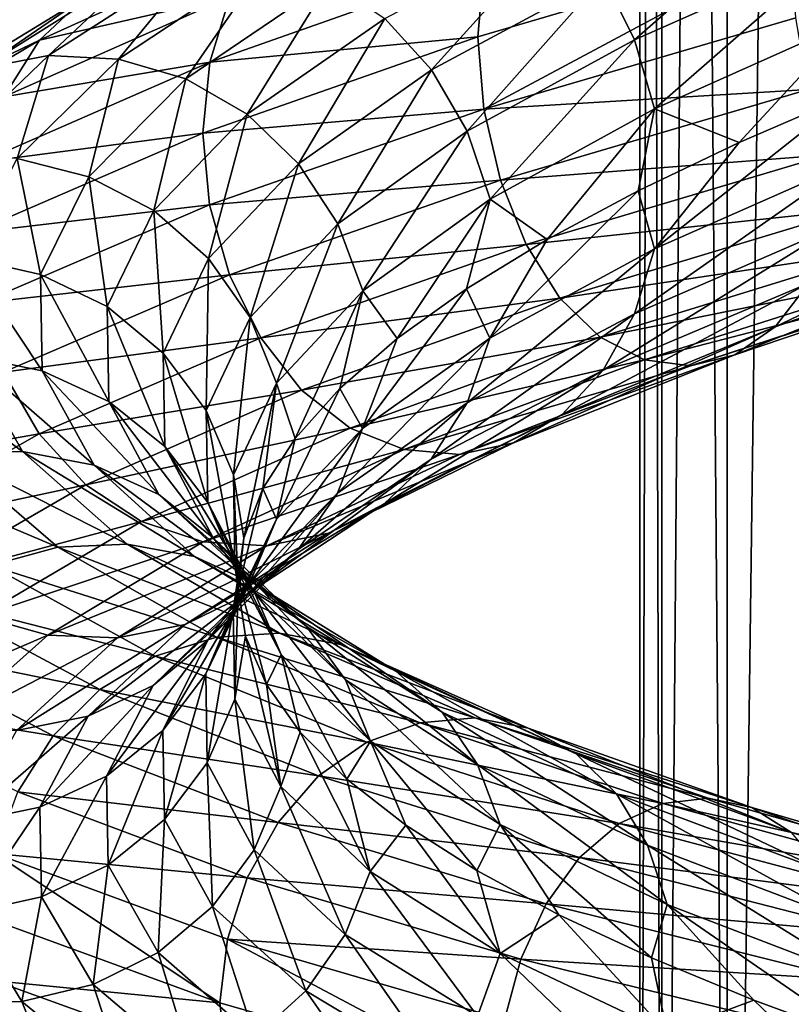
# Model space of a CAD drawing. Header units: metres. Extents: x -80 to 80, y -455 to 95.
# Tile 305 of 656: x -15.4 to -8.68, y -176.84 to -168.26. Entities that reach past the tile are written whole.
import ezdxf

# ---------------------------------------------------------------- set-up
doc = ezdxf.new("R2010")
doc.units = ezdxf.units.M
doc.layers.add('solid_501010_k_02', color=7, linetype='CONTINUOUS')
doc.layers.add('solid_501010_k_02_01', color=7, linetype='CONTINUOUS')

msp = doc.modelspace()

# ---------------------------------------------------------------- linework, layer by layer
at = {"layer": 'solid_501010_k_02'}
for points in [[(-8.314696, -183.64389, 228.338242), (-8.314696, -112.346657, 180.24765), (-9.238795, -113.313431, 178.814346)], [(-9.238795, -184.610657, 226.904938), (-9.238795, -113.313431, 178.814346), (-9.807853, -114.362434, 177.259125)], [(-9.238795, -184.610657, 226.904938), (-8.314696, -183.64389, 228.338242), (-9.238795, -113.313431, 178.814346)], [(-9.807853, -185.659668, 225.349716), (-9.807853, -114.362434, 177.259125), (-10, -115.453369, 175.641754)], [(-9.807853, -185.659668, 225.349716), (-9.238795, -184.610657, 226.904938), (-9.807853, -114.362434, 177.259125)], [(-10, -186.750595, 223.732346), (-10, -115.453369, 175.641754), (-9.807853, -116.544296, 174.024384)], [(-10, -186.750595, 223.732346), (-9.807853, -185.659668, 225.349716), (-10, -115.453369, 175.641754)], [(-9.807853, -187.841522, 222.114975), (-10, -186.750595, 223.732346), (-9.807853, -116.544296, 174.024384)], [(-9.807853, -187.841522, 222.114975), (-9.807853, -116.544296, 174.024384), (-9.238795, -117.593307, 172.469177)], [(-9.238795, -188.890533, 220.559753), (-9.807853, -187.841522, 222.114975), (-9.238795, -117.593307, 172.469177)], [(-9.238795, -188.890533, 220.559753), (-9.238795, -117.593307, 172.469177), (-8.314696, -118.560074, 171.035873)], [(-8.314696, -189.8573, 219.126465), (-9.238795, -188.890533, 220.559753), (-8.314696, -118.560074, 171.035873)], [(-10.044101, -168.434616, 1150.266968), (-10.316123, -167.888733, 1150.463745), (-8.522594, -167.104721, 1151.984131)], [(-8.297866, -167.659943, 1151.747559), (-10.044101, -168.434616, 1150.266968), (-8.522594, -167.104721, 1151.984131)], [(-11.813619, -168.695068, 1148.661987), (-12.221096, -168.249893, 1148.884766), (-10.671948, -167.431625, 1150.749268)], [(-10.316123, -167.888733, 1150.463745), (-11.813619, -168.695068, 1148.661987), (-10.671948, -167.431625, 1150.749268)], [(-13.298458, -167.561356, 1153.263672), (-15.228872, -168.436356, 1150.922363), (-13.571482, -168.055664, 1153.57959)], [(-14.820435, -168.049576, 1150.604736), (-15.228872, -168.436356, 1150.922363), (-13.298458, -167.561356, 1153.263672)], [(-8.680012, -167.604721, 1157.626709), (-11.410537, -168.408737, 1155.996582), (-11.357321, -169.039108, 1156.000854)], [(-11.356233, -167.784042, 1155.861816), (-11.410537, -168.408737, 1155.996582), (-8.680012, -167.604721, 1157.626709)], [(-8.680012, -167.604721, 1157.626709), (-11.357321, -169.039108, 1156.000854), (-8.640922, -168.241623, 1157.624146)], [(-13.79705, -167.699478, 1149.878174), (-15.150909, -168.571579, 1147.502319), (-14.333987, -167.80069, 1150.249878)], [(-14.542903, -168.602783, 1147.234009), (-15.150909, -168.571579, 1147.502319), (-13.79705, -167.699478, 1149.878174)], [(-13.243374, -167.742859, 1149.511841), (-14.542903, -168.602783, 1147.234009), (-13.79705, -167.699478, 1149.878174)], [(-9.870663, -169.034973, 1150.168823), (-10.044101, -168.434616, 1150.266968), (-8.297866, -167.659943, 1151.747559)], [(-8.154581, -168.267929, 1151.624756), (-9.870663, -169.034973, 1150.168823), (-8.297866, -167.659943, 1151.747559)], [(-14.333987, -167.80069, 1150.249878), (-15.740534, -168.682892, 1147.778442), (-14.820435, -168.049576, 1150.604736)], [(-15.150909, -168.571579, 1147.502319), (-15.740534, -168.682892, 1147.778442), (-14.333987, -167.80069, 1150.249878)], [(-13.953687, -168.774094, 1146.989868), (-14.542903, -168.602783, 1147.234009), (-13.243374, -167.742859, 1149.511841)], [(-12.70681, -167.927475, 1149.173462), (-13.953687, -168.774094, 1146.989868), (-13.243374, -167.742859, 1149.511841)], [(-11.356233, -167.784042, 1155.861816), (-13.746083, -168.62886, 1153.809326), (-11.410537, -168.408737, 1155.996582)], [(-13.571482, -168.055664, 1153.57959), (-13.746083, -168.62886, 1153.809326), (-11.356233, -167.784042, 1155.861816)], [(-11.50211, -169.230347, 1148.512451), (-11.813619, -168.695068, 1148.661987), (-10.316123, -167.888733, 1150.463745)], [(-10.044101, -168.434616, 1150.266968), (-11.50211, -169.230347, 1148.512451), (-10.316123, -167.888733, 1150.463745)], [(-13.420312, -169.083008, 1146.786011), (-13.953687, -168.774094, 1146.989868), (-12.70681, -167.927475, 1149.173462)], [(-12.221096, -168.249893, 1148.884766), (-13.420312, -169.083008, 1146.786011), (-12.70681, -167.927475, 1149.173462)], [(-14.820435, -168.049576, 1150.604736), (-16.274715, -168.938904, 1148.046021), (-15.228872, -168.436356, 1150.922363)], [(-15.740534, -168.682892, 1147.778442), (-16.274715, -168.938904, 1148.046021), (-14.820435, -168.049576, 1150.604736)], [(-13.571482, -168.055664, 1153.57959), (-15.541528, -168.93103, 1151.186768), (-13.746083, -168.62886, 1153.809326)], [(-15.228872, -168.436356, 1150.922363), (-15.541528, -168.93103, 1151.186768), (-13.571482, -168.055664, 1153.57959)], [(-12.97285, -169.515305, 1146.633667), (-13.420312, -169.083008, 1146.786011), (-12.221096, -168.249893, 1148.884766)], [(-11.813619, -168.695068, 1148.661987), (-12.97285, -169.515305, 1146.633667), (-12.221096, -168.249893, 1148.884766)], [(-8.640922, -168.241623, 1157.624146), (-11.357321, -169.039108, 1156.000854), (-8.531908, -168.867233, 1157.478271)], [(-8.154581, -168.267929, 1151.624756), (-9.134673, -169.329727, 1150.814575), (-9.870663, -169.034973, 1150.168823)], [(-8.154581, -168.267929, 1151.624756), (-8.177987, -168.916855, 1151.574829), (-9.134673, -169.329727, 1150.814575)], [(-11.410537, -168.408737, 1155.996582), (-13.807406, -169.247528, 1153.934814), (-11.357321, -169.039108, 1156.000854)], [(-13.746083, -168.62886, 1153.809326), (-13.807406, -169.247528, 1153.934814), (-11.410537, -168.408737, 1155.996582)], [(-15.228872, -168.436356, 1150.922363), (-16.723232, -169.329254, 1148.289429), (-15.541528, -168.93103, 1151.186768)], [(-16.274715, -168.938904, 1148.046021), (-16.723232, -169.329254, 1148.289429), (-15.228872, -168.436356, 1150.922363)], [(-11.303495, -169.82196, 1148.443359), (-11.50211, -169.230347, 1148.512451), (-10.044101, -168.434616, 1150.266968)], [(-9.870663, -169.034973, 1150.168823), (-11.303495, -169.82196, 1148.443359), (-10.044101, -168.434616, 1150.266968)], [(-15.150909, -168.571579, 1147.502319), (-16.068445, -169.451172, 1144.930298), (-15.740534, -168.682892, 1147.778442)], [(-15.423617, -169.46991, 1144.767822), (-16.068445, -169.451172, 1144.930298), (-15.150909, -168.571579, 1147.502319)], [(-14.542903, -168.602783, 1147.234009), (-15.423617, -169.46991, 1144.767822), (-15.150909, -168.571579, 1147.502319)], [(-13.746083, -168.62886, 1153.809326), (-15.741474, -169.501389, 1151.382446), (-13.807406, -169.247528, 1153.934814)], [(-15.541528, -168.93103, 1151.186768), (-15.741474, -169.501389, 1151.382446), (-13.746083, -168.62886, 1153.809326)], [(-14.798718, -169.627502, 1144.62561), (-15.423617, -169.46991, 1144.767822), (-14.542903, -168.602783, 1147.234009)], [(-13.953687, -168.774094, 1146.989868), (-14.798718, -169.627502, 1144.62561), (-14.542903, -168.602783, 1147.234009)], [(-12.630774, -170.039063, 1146.537354), (-12.97285, -169.515305, 1146.633667), (-11.813619, -168.695068, 1148.661987)], [(-11.50211, -169.230347, 1148.512451), (-12.630774, -170.039063, 1146.537354), (-11.813619, -168.695068, 1148.661987)], [(-14.233043, -169.922409, 1144.513428), (-14.798718, -169.627502, 1144.62561), (-13.953687, -168.774094, 1146.989868)], [(-13.420312, -169.083008, 1146.786011), (-14.233043, -169.922409, 1144.513428), (-13.953687, -168.774094, 1146.989868)], [(-11.357321, -169.039108, 1156.000854), (-11.214037, -169.657349, 1155.874023), (-8.531908, -168.867233, 1157.478271)], [(-8.531908, -168.867233, 1157.478271), (-11.214037, -169.657349, 1155.874023), (-8.360929, -169.436279, 1157.203491)], [(-9.87198, -170.256622, 1150.300415), (-9.134673, -169.329727, 1150.814575), (-8.177987, -168.916855, 1151.574829)], [(-8.155669, -169.498108, 1151.761108), (-9.87198, -170.256622, 1150.300415), (-8.177987, -168.916855, 1151.574829)], [(-13.758483, -170.341309, 1144.437256), (-14.233043, -169.922409, 1144.513428), (-13.420312, -169.083008, 1146.786011)], [(-13.807406, -169.247528, 1153.934814), (-13.7474, -169.871887, 1153.943237), (-11.357321, -169.039108, 1156.000854)], [(-12.97285, -169.515305, 1146.633667), (-13.758483, -170.341309, 1144.437256), (-13.420312, -169.083008, 1146.786011)], [(-11.357321, -169.039108, 1156.000854), (-13.7474, -169.871887, 1153.943237), (-11.214037, -169.657349, 1155.874023)], [(-9.870663, -169.034973, 1150.168823), (-10.807531, -170.175125, 1149.04248), (-11.303495, -169.82196, 1148.443359)], [(-9.870663, -169.034973, 1150.168823), (-10.013222, -169.749405, 1149.96814), (-10.807531, -170.175125, 1149.04248)], [(-9.870663, -169.034973, 1150.168823), (-9.134673, -169.329727, 1150.814575), (-10.013222, -169.749405, 1149.96814)], [(-13.807406, -169.247528, 1153.934814), (-15.814286, -170.115463, 1151.490479), (-13.7474, -169.871887, 1153.943237)], [(-15.741474, -169.501389, 1151.382446), (-15.814286, -170.115463, 1151.490479), (-13.807406, -169.247528, 1153.934814)], [(-12.41267, -170.621124, 1146.501221), (-12.630774, -170.039063, 1146.537354), (-11.50211, -169.230347, 1148.512451)], [(-11.303495, -169.82196, 1148.443359), (-12.41267, -170.621124, 1146.501221), (-11.50211, -169.230347, 1148.512451)], [(-9.87198, -170.256622, 1150.300415), (-10.013222, -169.749405, 1149.96814), (-9.134673, -169.329727, 1150.814575)], [(-11.214037, -169.657349, 1155.874023), (-10.989307, -170.218079, 1155.630737), (-8.360929, -169.436279, 1157.203491)], [(-8.360929, -169.436279, 1157.203491), (-10.989307, -170.218079, 1155.630737), (-8.137275, -169.912186, 1156.814697)], [(-15.221271, -170.478592, 1142.151489), (-15.864013, -170.334671, 1142.187134), (-15.423617, -169.46991, 1144.767822)], [(-14.798718, -169.627502, 1144.62561), (-15.221271, -170.478592, 1142.151489), (-15.423617, -169.46991, 1144.767822)], [(-13.39569, -170.852982, 1144.398438), (-13.758483, -170.341309, 1144.437256), (-12.97285, -169.515305, 1146.633667)], [(-12.630774, -170.039063, 1146.537354), (-13.39569, -170.852982, 1144.398438), (-12.97285, -169.515305, 1146.633667)], [(-10.046581, -170.822083, 1150.52417), (-9.87198, -170.256622, 1150.300415), (-8.155669, -169.498108, 1151.761108)], [(-8.299915, -170.064392, 1152.013916), (-10.046581, -170.822083, 1150.52417), (-8.155669, -169.498108, 1151.761108)], [(-14.639443, -170.759445, 1142.13501), (-15.221271, -170.478592, 1142.151489), (-14.798718, -169.627502, 1144.62561)], [(-14.233043, -169.922409, 1144.513428), (-14.639443, -170.759445, 1142.13501), (-14.798718, -169.627502, 1144.62561)], [(-13.7474, -169.871887, 1153.943237), (-13.573962, -170.48111, 1153.84082), (-11.214037, -169.657349, 1155.874023)], [(-11.214037, -169.657349, 1155.874023), (-13.573962, -170.48111, 1153.84082), (-10.989307, -170.218079, 1155.630737)], [(-11.305004, -171.033493, 1148.57019), (-10.807531, -170.175125, 1149.04248), (-10.013222, -169.749405, 1149.96814)], [(-9.87198, -170.256622, 1150.300415), (-11.305004, -171.033493, 1148.57019), (-10.013222, -169.749405, 1149.96814)], [(-15.814286, -170.115463, 1151.490479), (-15.742983, -170.730179, 1151.510986), (-13.7474, -169.871887, 1153.943237)], [(-13.7474, -169.871887, 1153.943237), (-15.742983, -170.730179, 1151.510986), (-13.573962, -170.48111, 1153.84082)], [(-11.303495, -169.82196, 1148.443359), (-12.113647, -171.038055, 1146.990601), (-12.41267, -170.621124, 1146.501221)], [(-11.303495, -169.82196, 1148.443359), (-11.510335, -170.605392, 1148.046265), (-12.113647, -171.038055, 1146.990601)], [(-11.303495, -169.82196, 1148.443359), (-10.807531, -170.175125, 1149.04248), (-11.510335, -170.605392, 1148.046265)], [(-14.151333, -171.16481, 1142.13855), (-14.639443, -170.759445, 1142.13501), (-14.233043, -169.922409, 1144.513428)], [(-13.758483, -170.341309, 1144.437256), (-14.151333, -171.16481, 1142.13855), (-14.233043, -169.922409, 1144.513428)], [(-10.989307, -170.218079, 1155.630737), (-10.695344, -170.685226, 1155.284058), (-8.137275, -169.912186, 1156.814697)], [(-13.164378, -171.424942, 1144.397949), (-13.39569, -170.852982, 1144.398438), (-12.630774, -170.039063, 1146.537354)], [(-12.41267, -170.621124, 1146.501221), (-13.164378, -171.424942, 1144.397949), (-12.630774, -170.039063, 1146.537354)], [(-10.319605, -171.313171, 1150.832397), (-10.046581, -170.822083, 1150.52417), (-8.299915, -170.064392, 1152.013916)], [(-8.525471, -170.554169, 1152.366089), (-10.319605, -171.313171, 1150.832397), (-8.299915, -170.064392, 1152.013916)], [(-13.573962, -170.48111, 1153.84082), (-13.30194, -171.031815, 1153.637329), (-10.989307, -170.218079, 1155.630737)], [(-10.989307, -170.218079, 1155.630737), (-13.30194, -171.031815, 1153.637329), (-10.695344, -170.685226, 1155.284058)], [(-11.305004, -171.033493, 1148.57019), (-11.510335, -170.605392, 1148.046265), (-10.807531, -170.175125, 1149.04248)], [(-11.504951, -171.597687, 1148.760132), (-11.305004, -171.033493, 1148.57019), (-9.87198, -170.256622, 1150.300415)], [(-10.046581, -170.822083, 1150.52417), (-11.504951, -171.597687, 1148.760132), (-9.87198, -170.256622, 1150.300415)], [(-15.206045, -171.318909, 1139.639648), (-15.848145, -171.188232, 1139.567383), (-15.864013, -170.334671, 1142.187134)], [(-15.221271, -170.478592, 1142.151489), (-15.206045, -171.318909, 1139.639648), (-15.864013, -170.334671, 1142.187134)], [(-13.778181, -171.66423, 1142.159912), (-14.151333, -171.16481, 1142.13855), (-13.758483, -170.341309, 1144.437256)], [(-13.39569, -170.852982, 1144.398438), (-13.778181, -171.66423, 1142.159912), (-13.758483, -170.341309, 1144.437256)], [(-15.742983, -170.730179, 1151.510986), (-15.544369, -171.329056, 1151.437622), (-13.573962, -170.48111, 1153.84082)], [(-13.573962, -170.48111, 1153.84082), (-15.544369, -171.329056, 1151.437622), (-13.30194, -171.031815, 1153.637329)], [(-14.6248, -171.586075, 1139.720459), (-15.206045, -171.318909, 1139.639648), (-15.221271, -170.478592, 1142.151489)], [(-14.639443, -170.759445, 1142.13501), (-14.6248, -171.586075, 1139.720459), (-15.221271, -170.478592, 1142.151489)], [(-10.67627, -171.69838, 1151.208618), (-10.319605, -171.313171, 1150.832397), (-8.525471, -170.554169, 1152.366089)], [(-8.820127, -170.93602, 1152.798828), (-10.67627, -171.69838, 1151.208618), (-8.525471, -170.554169, 1152.366089)], [(-12.41267, -170.621124, 1146.501221), (-13.003514, -171.908356, 1144.730713), (-13.164378, -171.424942, 1144.397949)], [(-12.41267, -170.621124, 1146.501221), (-12.612071, -171.47226, 1145.883545), (-13.003514, -171.908356, 1144.730713)], [(-12.41267, -170.621124, 1146.501221), (-12.113647, -171.038055, 1146.990601), (-12.612071, -171.47226, 1145.883545)], [(-12.414327, -171.821274, 1146.623047), (-12.113647, -171.038055, 1146.990601), (-11.510335, -170.605392, 1148.046265)], [(-11.305004, -171.033493, 1148.57019), (-12.414327, -171.821274, 1146.623047), (-11.510335, -170.605392, 1148.046265)], [(-13.30194, -171.031815, 1153.637329), (-12.946115, -171.488541, 1153.343872), (-10.695344, -170.685226, 1155.284058)], [(-10.695344, -170.685226, 1155.284058), (-12.946115, -171.488541, 1153.343872), (-10.34494, -171.024857, 1154.848511)], [(-14.137177, -171.97818, 1139.80481), (-14.6248, -171.586075, 1139.720459), (-14.639443, -170.759445, 1142.13501)], [(-14.151333, -171.16481, 1142.13855), (-14.137177, -171.97818, 1139.80481), (-14.639443, -170.759445, 1142.13501)], [(-11.817606, -172.08989, 1149.016968), (-11.504951, -171.597687, 1148.760132), (-10.046581, -170.822083, 1150.52417)], [(-10.319605, -171.313171, 1150.832397), (-11.817606, -172.08989, 1149.016968), (-10.046581, -170.822083, 1150.52417)], [(-13.540265, -172.225861, 1142.196899), (-13.778181, -171.66423, 1142.159912), (-13.39569, -170.852982, 1144.398438)], [(-13.164378, -171.424942, 1144.397949), (-13.540265, -172.225861, 1142.196899), (-13.39569, -170.852982, 1144.398438)], [(-11.101054, -171.947372, 1151.635864), (-10.67627, -171.69838, 1151.208618), (-8.820127, -170.93602, 1152.798828)], [(-9.171061, -171.179611, 1153.292603), (-11.101054, -171.947372, 1151.635864), (-8.820127, -170.93602, 1152.798828)], [(-15.544369, -171.329056, 1151.437622), (-15.23286, -171.868332, 1151.281372), (-13.30194, -171.031815, 1153.637329)], [(-13.30194, -171.031815, 1153.637329), (-15.23286, -171.868332, 1151.281372), (-12.946115, -171.488541, 1153.343872)], [(-12.946115, -171.488541, 1153.343872), (-12.52197, -171.817947, 1152.972656), (-10.34494, -171.024857, 1154.848511)], [(-12.633893, -172.383774, 1146.775391), (-12.414327, -171.821274, 1146.623047), (-11.305004, -171.033493, 1148.57019)], [(-11.504951, -171.597687, 1148.760132), (-12.633893, -172.383774, 1146.775391), (-11.305004, -171.033493, 1148.57019)], [(-12.414327, -171.821274, 1146.623047), (-12.612071, -171.47226, 1145.883545), (-12.113647, -171.038055, 1146.990601)], [(-10.34494, -171.024857, 1154.848511), (-12.52197, -171.817947, 1152.972656), (-9.957851, -171.222031, 1154.349731)], [(-13.7644, -172.465546, 1139.887207), (-14.137177, -171.97818, 1139.80481), (-14.151333, -171.16481, 1142.13855)], [(-13.778181, -171.66423, 1142.159912), (-13.7644, -172.465546, 1139.887207), (-14.151333, -171.16481, 1142.13855)], [(-15.848145, -171.188232, 1139.567383), (-15.377926, -172.022446, 1136.985352), (-16.510719, -171.193756, 1139.507446)], [(-15.377926, -172.022446, 1136.985352), (-16.020844, -172.039047, 1136.814941), (-16.510719, -171.193756, 1139.507446)], [(-14.754879, -172.140686, 1137.164063), (-15.377926, -172.022446, 1136.985352), (-15.848145, -171.188232, 1139.567383)], [(-15.206045, -171.318909, 1139.639648), (-14.754879, -172.140686, 1137.164063), (-15.848145, -171.188232, 1139.567383)], [(-12.52197, -171.817947, 1152.972656), (-12.053421, -172.005508, 1152.545532), (-9.957851, -171.222031, 1154.349731)], [(-9.957851, -171.222031, 1154.349731), (-12.053421, -172.005508, 1152.545532), (-9.558417, -171.274307, 1153.82019)], [(-11.569928, -172.049225, 1152.090698), (-11.101054, -171.947372, 1151.635864), (-9.171061, -171.179611, 1153.292603)], [(-9.558417, -171.274307, 1153.82019), (-11.569928, -172.049225, 1152.090698), (-9.171061, -171.179611, 1153.292603)], [(-15.544369, -171.329056, 1151.437622), (-17.069687, -172.191086, 1148.736694), (-15.23286, -171.868332, 1151.281372)], [(-14.190879, -172.394928, 1137.340454), (-14.754879, -172.140686, 1137.164063), (-15.206045, -171.318909, 1139.639648)], [(-14.6248, -171.586075, 1139.720459), (-14.190879, -172.394928, 1137.340454), (-15.206045, -171.318909, 1139.639648)], [(-12.226044, -172.47847, 1149.327026), (-11.817606, -172.08989, 1149.016968), (-10.319605, -171.313171, 1150.832397)], [(-10.67627, -171.69838, 1151.208618), (-12.226044, -172.47847, 1149.327026), (-10.319605, -171.313171, 1150.832397)], [(-12.053421, -172.005508, 1152.545532), (-11.569928, -172.049225, 1152.090698), (-9.558417, -171.274307, 1153.82019)], [(-13.164378, -171.424942, 1144.397949), (-13.449766, -172.777069, 1142.341187), (-13.540265, -172.225861, 1142.196899)], [(-13.164378, -171.424942, 1144.397949), (-13.283875, -172.344223, 1143.544922), (-13.449766, -172.777069, 1142.341187)], [(-13.164378, -171.424942, 1144.397949), (-13.003514, -171.908356, 1144.730713), (-13.283875, -172.344223, 1143.544922)], [(-15.23286, -171.868332, 1151.281372), (-14.825382, -172.313339, 1151.050781), (-12.946115, -171.488541, 1153.343872)], [(-12.946115, -171.488541, 1153.343872), (-14.825382, -172.313339, 1151.050781), (-12.52197, -171.817947, 1152.972656)], [(-13.166135, -172.612762, 1144.514893), (-13.003514, -171.908356, 1144.730713), (-12.612071, -171.47226, 1145.883545)], [(-12.414327, -171.821274, 1146.623047), (-13.166135, -172.612762, 1144.514893), (-12.612071, -171.47226, 1145.883545)], [(-13.717724, -172.774445, 1137.504517), (-14.190879, -172.394928, 1137.340454), (-14.6248, -171.586075, 1139.720459)], [(-14.137177, -171.97818, 1139.80481), (-13.717724, -172.774445, 1137.504517), (-14.6248, -171.586075, 1139.720459)], [(-12.977229, -172.876785, 1146.974854), (-12.633893, -172.383774, 1146.775391), (-11.504951, -171.597687, 1148.760132)], [(-11.817606, -172.08989, 1149.016968), (-12.977229, -172.876785, 1146.974854), (-11.504951, -171.597687, 1148.760132)], [(-13.526721, -173.016922, 1139.962158), (-13.7644, -172.465546, 1139.887207), (-13.778181, -171.66423, 1142.159912)], [(-13.540265, -172.225861, 1142.196899), (-13.526721, -173.016922, 1139.962158), (-13.778181, -171.66423, 1142.159912)], [(-12.712491, -172.733124, 1149.676147), (-12.226044, -172.47847, 1149.327026), (-10.67627, -171.69838, 1151.208618)], [(-11.101054, -171.947372, 1151.635864), (-12.712491, -172.733124, 1149.676147), (-10.67627, -171.69838, 1151.208618)], [(-14.825382, -172.313339, 1151.050781), (-14.339668, -172.631332, 1150.755371), (-12.52197, -171.817947, 1152.972656)], [(-12.52197, -171.817947, 1152.972656), (-14.339668, -172.631332, 1150.755371), (-12.053421, -172.005508, 1152.545532)], [(-13.398998, -173.173187, 1144.626709), (-13.166135, -172.612762, 1144.514893), (-12.414327, -171.821274, 1146.623047)], [(-12.633893, -172.383774, 1146.775391), (-13.398998, -173.173187, 1144.626709), (-12.414327, -171.821274, 1146.623047)], [(-17.069687, -172.191086, 1148.736694), (-16.72761, -172.717941, 1148.633545), (-15.23286, -171.868332, 1151.281372)], [(-15.23286, -171.868332, 1151.281372), (-16.72761, -172.717941, 1148.633545), (-14.825382, -172.313339, 1151.050781)], [(-13.166135, -172.612762, 1144.514893), (-13.283875, -172.344223, 1143.544922), (-13.003514, -171.908356, 1144.730713)], [(-15.377926, -172.022446, 1136.985352), (-14.465886, -172.830124, 1134.517212), (-16.020844, -172.039047, 1136.814941)], [(-13.879791, -172.937088, 1134.797729), (-14.465886, -172.830124, 1134.517212), (-15.377926, -172.022446, 1136.985352)], [(-14.754879, -172.140686, 1137.164063), (-13.879791, -172.937088, 1134.797729), (-15.377926, -172.022446, 1136.985352)], [(-14.339668, -172.631332, 1150.755371), (-13.803104, -172.808319, 1150.412598), (-12.053421, -172.005508, 1152.545532)], [(-13.356007, -173.25029, 1137.647095), (-13.717724, -172.774445, 1137.504517), (-14.137177, -171.97818, 1139.80481)], [(-13.7644, -172.465546, 1139.887207), (-13.356007, -173.25029, 1137.647095), (-14.137177, -171.97818, 1139.80481)], [(-12.053421, -172.005508, 1152.545532), (-13.803104, -172.808319, 1150.412598), (-11.569928, -172.049225, 1152.090698)], [(-13.249428, -172.842697, 1150.04541), (-12.712491, -172.733124, 1149.676147), (-11.101054, -171.947372, 1151.635864)], [(-11.569928, -172.049225, 1152.090698), (-13.249428, -172.842697, 1150.04541), (-11.101054, -171.947372, 1151.635864)], [(-16.020844, -172.039047, 1136.814941), (-15.070673, -172.856674, 1134.241211), (-16.644323, -172.189056, 1136.66333)], [(-14.465886, -172.830124, 1134.517212), (-15.070673, -172.856674, 1134.241211), (-16.020844, -172.039047, 1136.814941)], [(-13.803104, -172.808319, 1150.412598), (-13.249428, -172.842697, 1150.04541), (-11.569928, -172.049225, 1152.090698)], [(-13.425746, -173.268631, 1147.210815), (-12.977229, -172.876785, 1146.974854), (-11.817606, -172.08989, 1149.016968)], [(-12.226044, -172.47847, 1149.327026), (-13.425746, -173.268631, 1147.210815), (-11.817606, -172.08989, 1149.016968)], [(-15.070673, -172.856674, 1134.241211), (-15.657175, -173.014511, 1133.986694), (-16.644323, -172.189056, 1136.66333)], [(-13.34924, -173.179535, 1135.065674), (-13.879791, -172.937088, 1134.797729), (-14.754879, -172.140686, 1137.164063)], [(-14.190879, -172.394928, 1137.340454), (-13.34924, -173.179535, 1135.065674), (-14.754879, -172.140686, 1137.164063)], [(-13.540265, -172.225861, 1142.196899), (-13.449766, -172.777069, 1142.341187), (-13.49972, -173.20639, 1141.128418)], [(-13.540265, -172.225861, 1142.196899), (-13.49972, -173.20639, 1141.128418), (-13.526721, -173.016922, 1139.962158)], [(-16.72761, -172.717941, 1148.633545), (-16.280148, -173.150299, 1148.473511), (-14.825382, -172.313339, 1151.050781)], [(-14.825382, -172.313339, 1151.050781), (-16.280148, -173.150299, 1148.473511), (-14.339668, -172.631332, 1150.755371)], [(-13.542071, -173.400787, 1142.308716), (-13.449766, -172.777069, 1142.341187), (-13.283875, -172.344223, 1143.544922)], [(-13.166135, -172.612762, 1144.514893), (-13.542071, -173.400787, 1142.308716), (-13.283875, -172.344223, 1143.544922)], [(-12.904148, -173.547485, 1135.305908), (-13.34924, -173.179535, 1135.065674), (-14.190879, -172.394928, 1137.340454)], [(-13.717724, -172.774445, 1137.504517), (-12.904148, -173.547485, 1135.305908), (-14.190879, -172.394928, 1137.340454)], [(-13.763126, -173.666672, 1144.764404), (-13.398998, -173.173187, 1144.626709), (-12.633893, -172.383774, 1146.775391)], [(-12.977229, -172.876785, 1146.974854), (-13.763126, -173.666672, 1144.764404), (-12.633893, -172.383774, 1146.775391)], [(-13.959926, -173.529022, 1147.472534), (-13.425746, -173.268631, 1147.210815), (-12.226044, -172.47847, 1149.327026)], [(-12.712491, -172.733124, 1149.676147), (-13.959926, -173.529022, 1147.472534), (-12.226044, -172.47847, 1149.327026)], [(-13.125381, -173.791809, 1137.759521), (-13.356007, -173.25029, 1137.647095), (-13.7644, -172.465546, 1139.887207)], [(-13.526721, -173.016922, 1139.962158), (-13.125381, -173.791809, 1137.759521), (-13.7644, -172.465546, 1139.887207)], [(-13.781585, -173.958771, 1142.378418), (-13.542071, -173.400787, 1142.308716), (-13.166135, -172.612762, 1144.514893)], [(-13.398998, -173.173187, 1144.626709), (-13.781585, -173.958771, 1142.378418), (-13.166135, -172.612762, 1144.514893)], [(-16.280148, -173.150299, 1148.473511), (-15.746773, -173.456116, 1148.263062), (-14.339668, -172.631332, 1150.755371)], [(-14.339668, -172.631332, 1150.755371), (-15.746773, -173.456116, 1148.263062), (-13.803104, -172.808319, 1150.412598)], [(-14.54955, -173.64653, 1147.745972), (-13.959926, -173.529022, 1147.472534), (-12.712491, -172.733124, 1149.676147)], [(-13.249428, -172.842697, 1150.04541), (-14.54955, -173.64653, 1147.745972), (-12.712491, -172.733124, 1149.676147)], [(-12.563884, -174.012665, 1135.505981), (-12.904148, -173.547485, 1135.305908), (-13.717724, -172.774445, 1137.504517)], [(-13.356007, -173.25029, 1137.647095), (-12.563884, -174.012665, 1135.505981), (-13.717724, -172.774445, 1137.504517)], [(-13.542071, -173.400787, 1142.308716), (-13.49972, -173.20639, 1141.128418), (-13.449766, -172.777069, 1142.341187)], [(-15.746773, -173.456116, 1148.263062), (-15.157557, -173.621933, 1148.015015), (-13.803104, -172.808319, 1150.412598)], [(-15.070673, -172.856674, 1134.241211), (-13.689048, -173.640488, 1131.861572), (-15.657175, -173.014511, 1133.986694)], [(-13.803104, -172.808319, 1150.412598), (-15.157557, -173.621933, 1148.015015), (-13.249428, -172.842697, 1150.04541)], [(-15.157557, -173.621933, 1148.015015), (-14.54955, -173.64653, 1147.745972), (-13.249428, -172.842697, 1150.04541)], [(-14.465886, -172.830124, 1134.517212), (-13.139706, -173.605347, 1132.235229), (-15.070673, -172.856674, 1134.241211)], [(-13.139706, -173.605347, 1132.235229), (-13.689048, -173.640488, 1131.861572), (-15.070673, -172.856674, 1134.241211)], [(-12.607342, -173.702484, 1132.609863), (-13.139706, -173.605347, 1132.235229), (-14.465886, -172.830124, 1134.517212)], [(-13.879791, -172.937088, 1134.797729), (-12.607342, -173.702484, 1132.609863), (-14.465886, -172.830124, 1134.517212)], [(-14.238805, -174.061539, 1144.920654), (-13.763126, -173.666672, 1144.764404), (-12.977229, -172.876785, 1146.974854)], [(-13.425746, -173.268631, 1147.210815), (-14.238805, -174.061539, 1144.920654), (-12.977229, -172.876785, 1146.974854)], [(-12.12543, -173.934555, 1132.962524), (-12.607342, -173.702484, 1132.609863), (-13.879791, -172.937088, 1134.797729)], [(-13.34924, -173.179535, 1135.065674), (-12.12543, -173.934555, 1132.962524), (-13.879791, -172.937088, 1134.797729)], [(-15.657175, -173.014511, 1133.986694), (-14.221782, -173.804962, 1131.511597), (-16.188526, -173.3013, 1133.769897)], [(-13.689048, -173.640488, 1131.861572), (-14.221782, -173.804962, 1131.511597), (-15.657175, -173.014511, 1133.986694)], [(-13.526721, -173.016922, 1139.962158), (-13.49972, -173.20639, 1141.128418), (-13.433757, -173.631912, 1139.915161)], [(-13.526721, -173.016922, 1139.962158), (-13.433757, -173.631912, 1139.915161), (-13.252887, -174.052887, 1138.711426)], [(-13.526721, -173.016922, 1139.962158), (-13.252887, -174.052887, 1138.711426), (-13.125381, -173.791809, 1137.759521)], [(-14.156109, -174.452393, 1142.45166), (-13.781585, -173.958771, 1142.378418), (-13.398998, -173.173187, 1144.626709)], [(-13.763126, -173.666672, 1144.764404), (-14.156109, -174.452393, 1142.45166), (-13.398998, -173.173187, 1144.626709)], [(-13.542071, -173.400787, 1142.308716), (-13.528525, -174.178741, 1140.069214), (-13.49972, -173.20639, 1141.128418)], [(-13.528525, -174.178741, 1140.069214), (-13.433757, -173.631912, 1139.915161), (-13.49972, -173.20639, 1141.128418)], [(-11.721143, -174.292267, 1133.273193), (-12.12543, -173.934555, 1132.962524), (-13.34924, -173.179535, 1135.065674)], [(-12.904148, -173.547485, 1135.305908), (-11.721143, -174.292267, 1133.273193), (-13.34924, -173.179535, 1135.065674)], [(-16.188526, -173.3013, 1133.769897), (-14.704421, -174.095718, 1131.207886), (-16.634668, -173.704025, 1133.603027)], [(-14.221782, -173.804962, 1131.511597), (-14.704421, -174.095718, 1131.207886), (-16.188526, -173.3013, 1133.769897)], [(-14.805335, -174.327499, 1145.088135), (-14.238805, -174.061539, 1144.920654), (-13.425746, -173.268631, 1147.210815)], [(-13.959926, -173.529022, 1147.472534), (-14.805335, -174.327499, 1145.088135), (-13.425746, -173.268631, 1147.210815)], [(-12.346935, -174.544968, 1135.654297), (-12.563884, -174.012665, 1135.505981), (-13.356007, -173.25029, 1137.647095)], [(-13.125381, -173.791809, 1137.759521), (-12.346935, -174.544968, 1135.654297), (-13.356007, -173.25029, 1137.647095)], [(-15.746773, -173.456116, 1148.263062), (-16.700394, -174.283829, 1145.567017), (-15.157557, -173.621933, 1148.015015)], [(-13.781585, -173.958771, 1142.378418), (-13.767799, -174.734024, 1140.096191), (-13.542071, -173.400787, 1142.308716)], [(-13.767799, -174.734024, 1140.096191), (-13.528525, -174.178741, 1140.069214), (-13.542071, -173.400787, 1142.308716)], [(-15.430667, -174.452957, 1145.258179), (-14.805335, -174.327499, 1145.088135), (-13.959926, -173.529022, 1147.472534)], [(-14.54955, -173.64653, 1147.745972), (-15.430667, -174.452957, 1145.258179), (-13.959926, -173.529022, 1147.472534)], [(-11.412072, -174.747925, 1133.526489), (-11.721143, -174.292267, 1133.273193), (-12.904148, -173.547485, 1135.305908)], [(-12.563884, -174.012665, 1135.505981), (-11.412072, -174.747925, 1133.526489), (-12.904148, -173.547485, 1135.305908)], [(-16.700394, -174.283829, 1145.567017), (-16.075495, -174.438217, 1145.421143), (-15.157557, -173.621933, 1148.015015)], [(-15.157557, -173.621933, 1148.015015), (-16.075495, -174.438217, 1145.421143), (-14.54955, -173.64653, 1147.745972)], [(-16.075495, -174.438217, 1145.421143), (-15.430667, -174.452957, 1145.258179), (-14.54955, -173.64653, 1147.745972)], [(-13.689048, -173.640488, 1131.861572), (-11.913971, -174.38562, 1129.74646), (-14.221782, -173.804962, 1131.511597)], [(-13.139706, -173.605347, 1132.235229), (-11.435863, -174.343445, 1130.207153), (-13.689048, -173.640488, 1131.861572)], [(-11.435863, -174.343445, 1130.207153), (-11.913971, -174.38562, 1129.74646), (-13.689048, -173.640488, 1131.861572)], [(-13.528525, -174.178741, 1140.069214), (-13.127131, -174.940704, 1137.861816), (-13.433757, -173.631912, 1139.915161)], [(-13.127131, -174.940704, 1137.861816), (-13.252887, -174.052887, 1138.711426), (-13.433757, -173.631912, 1139.915161)], [(-10.97253, -174.432419, 1130.665649), (-11.435863, -174.343445, 1130.207153), (-13.139706, -173.605347, 1132.235229)], [(-12.607342, -173.702484, 1132.609863), (-10.97253, -174.432419, 1130.665649), (-13.139706, -173.605347, 1132.235229)], [(-16.634668, -173.704025, 1133.603027), (-15.109662, -174.499359, 1130.967285), (-16.976185, -174.192856, 1133.491577)], [(-14.704421, -174.095718, 1131.207886), (-15.109662, -174.499359, 1130.967285), (-16.634668, -173.704025, 1133.603027)], [(-14.64537, -174.849915, 1142.524658), (-14.156109, -174.452393, 1142.45166), (-13.763126, -173.666672, 1144.764404)], [(-14.238805, -174.061539, 1144.920654), (-14.64537, -174.849915, 1142.524658), (-13.763126, -173.666672, 1144.764404)], [(-10.553109, -174.655823, 1131.093628), (-10.97253, -174.432419, 1130.665649), (-12.607342, -173.702484, 1132.609863)], [(-12.12543, -173.934555, 1132.962524), (-10.553109, -174.655823, 1131.093628), (-12.607342, -173.702484, 1132.609863)], [(-14.221782, -173.804962, 1131.511597), (-12.377625, -174.555389, 1129.311523), (-14.704421, -174.095718, 1131.207886)], [(-11.913971, -174.38562, 1129.74646), (-12.377625, -174.555389, 1129.311523), (-14.221782, -173.804962, 1131.511597)], [(-13.125381, -173.791809, 1137.759521), (-13.252887, -174.052887, 1138.711426), (-12.95813, -174.468369, 1137.528198)], [(-13.125381, -173.791809, 1137.759521), (-12.95813, -174.468369, 1137.528198), (-12.55162, -174.87738, 1136.376343)], [(-13.125381, -173.791809, 1137.759521), (-12.55162, -174.87738, 1136.376343), (-12.346935, -174.544968, 1135.654297)], [(-14.156109, -174.452393, 1142.45166), (-14.141949, -175.227402, 1140.104126), (-13.781585, -173.958771, 1142.378418)], [(-14.141949, -175.227402, 1140.104126), (-13.767799, -174.734024, 1140.096191), (-13.781585, -173.958771, 1142.378418)], [(-10.201246, -175.004868, 1131.466919), (-10.553109, -174.655823, 1131.093628), (-12.12543, -173.934555, 1132.962524)], [(-11.721143, -174.292267, 1133.273193), (-10.201246, -175.004868, 1131.466919), (-12.12543, -173.934555, 1132.962524)], [(-15.228076, -175.121109, 1142.59375), (-14.64537, -174.849915, 1142.524658), (-14.238805, -174.061539, 1144.920654)], [(-14.805335, -174.327499, 1145.088135), (-15.228076, -175.121109, 1142.59375), (-14.238805, -174.061539, 1144.920654)], [(-13.127131, -174.940704, 1137.861816), (-12.95813, -174.468369, 1137.528198), (-13.252887, -174.052887, 1138.711426)], [(-11.215013, -175.271942, 1133.707764), (-11.412072, -174.747925, 1133.526489), (-12.563884, -174.012665, 1135.505981)], [(-12.346935, -174.544968, 1135.654297), (-11.215013, -175.271942, 1133.707764), (-12.563884, -174.012665, 1135.505981)], [(-14.704421, -174.095718, 1131.207886), (-12.797679, -174.849152, 1128.930298), (-15.109662, -174.499359, 1130.967285)], [(-12.377625, -174.555389, 1129.311523), (-12.797679, -174.849152, 1128.930298), (-14.704421, -174.095718, 1131.207886)], [(-15.109662, -174.499359, 1130.967285), (-15.419869, -174.986145, 1130.798584), (-16.976185, -174.192856, 1133.491577)], [(-13.767799, -174.734024, 1140.096191), (-13.359305, -175.493103, 1137.84668), (-13.528525, -174.178741, 1140.069214)], [(-13.359305, -175.493103, 1137.84668), (-13.127131, -174.940704, 1137.861816), (-13.528525, -174.178741, 1140.069214)], [(-15.871264, -175.254196, 1142.655762), (-15.228076, -175.121109, 1142.59375), (-14.805335, -174.327499, 1145.088135)], [(-15.430667, -174.452957, 1145.258179), (-15.871264, -175.254196, 1142.655762), (-14.805335, -174.327499, 1145.088135)], [(-11.435863, -174.343445, 1130.207153), (-9.404483, -175.04129, 1128.492188), (-11.913971, -174.38562, 1129.74646)], [(-9.932254, -175.452423, 1131.767456), (-10.201246, -175.004868, 1131.466919), (-11.721143, -174.292267, 1133.273193)], [(-11.412072, -174.747925, 1133.526489), (-9.932254, -175.452423, 1131.767456), (-11.721143, -174.292267, 1133.273193)], [(-9.023454, -175.123962, 1129.021851), (-9.404483, -175.04129, 1128.492188), (-11.435863, -174.343445, 1130.207153)], [(-10.97253, -174.432419, 1130.665649), (-9.023454, -175.123962, 1129.021851), (-11.435863, -174.343445, 1130.207153)], [(-11.913971, -174.38562, 1129.74646), (-9.797664, -175.088806, 1127.957642), (-12.377625, -174.555389, 1129.311523)], [(-9.404483, -175.04129, 1128.492188), (-9.797664, -175.088806, 1127.957642), (-11.913971, -174.38562, 1129.74646)], [(-15.109662, -174.499359, 1130.967285), (-13.150372, -175.253143, 1128.624023), (-15.419869, -174.986145, 1130.798584)], [(-12.797679, -174.849152, 1128.930298), (-13.150372, -175.253143, 1128.624023), (-15.109662, -174.499359, 1130.967285)], [(-14.64537, -174.849915, 1142.524658), (-14.630721, -175.627121, 1140.092651), (-14.156109, -174.452393, 1142.45166)], [(-14.630721, -175.627121, 1140.092651), (-14.141949, -175.227402, 1140.104126), (-14.156109, -174.452393, 1142.45166)], [(-13.127131, -174.940704, 1137.861816), (-12.348582, -175.681519, 1135.751831), (-12.95813, -174.468369, 1137.528198)], [(-12.348582, -175.681519, 1135.751831), (-12.55162, -174.87738, 1136.376343), (-12.95813, -174.468369, 1137.528198)], [(-8.678535, -175.340546, 1129.513794), (-9.023454, -175.123962, 1129.021851), (-10.97253, -174.432419, 1130.665649)], [(-10.553109, -174.655823, 1131.093628), (-8.678535, -175.340546, 1129.513794), (-10.97253, -174.432419, 1130.665649)], [(-12.377625, -174.555389, 1129.311523), (-10.178957, -175.262482, 1127.450562), (-12.797679, -174.849152, 1128.930298)], [(-12.346935, -174.544968, 1135.654297), (-12.55162, -174.87738, 1136.376343), (-12.037576, -175.279099, 1135.265991)], [(-9.797664, -175.088806, 1127.957642), (-10.178957, -175.262482, 1127.450562), (-12.377625, -174.555389, 1129.311523)], [(-12.346935, -174.544968, 1135.654297), (-12.037576, -175.279099, 1135.265991), (-11.420465, -175.672852, 1134.207275)], [(-12.346935, -174.544968, 1135.654297), (-11.420465, -175.672852, 1134.207275), (-11.215013, -175.271942, 1133.707764)], [(-8.389174, -175.682709, 1129.940063), (-8.678535, -175.340546, 1129.513794), (-10.553109, -174.655823, 1131.093628)], [(-10.201246, -175.004868, 1131.466919), (-8.389174, -175.682709, 1129.940063), (-10.553109, -174.655823, 1131.093628)], [(-14.141949, -175.227402, 1140.104126), (-13.722354, -175.98587, 1137.790283), (-13.767799, -174.734024, 1140.096191)], [(-13.722354, -175.98587, 1137.790283), (-13.359305, -175.493103, 1137.84668), (-13.767799, -174.734024, 1140.096191)], [(-9.760747, -175.969284, 1131.978027), (-9.932254, -175.452423, 1131.767456), (-11.412072, -174.747925, 1133.526489)], [(-11.215013, -175.271942, 1133.707764), (-9.760747, -175.969284, 1131.978027), (-11.412072, -174.747925, 1133.526489)], [(-15.228076, -175.121109, 1142.59375), (-15.212844, -175.903076, 1140.062012), (-14.64537, -174.849915, 1142.524658)], [(-15.212844, -175.903076, 1140.062012), (-14.630721, -175.627121, 1140.092651), (-14.64537, -174.849915, 1142.524658)], [(-12.797679, -174.849152, 1128.930298), (-10.524396, -175.558243, 1127.00354), (-13.150372, -175.253143, 1128.624023)], [(-10.178957, -175.262482, 1127.450562), (-10.524396, -175.558243, 1127.00354), (-12.797679, -174.849152, 1128.930298)], [(-13.359305, -175.493103, 1137.84668), (-12.566987, -176.230911, 1135.696411), (-13.127131, -174.940704, 1137.861816)], [(-12.566987, -176.230911, 1135.696411), (-12.348582, -175.681519, 1135.751831), (-13.127131, -174.940704, 1137.861816)], [(-12.348582, -175.681519, 1135.751831), (-12.037576, -175.279099, 1135.265991), (-12.55162, -174.87738, 1136.376343)], [(-15.419869, -174.986145, 1130.798584), (-13.420355, -175.737778, 1128.404297), (-15.618252, -175.52533, 1130.709961)], [(-13.150372, -175.253143, 1128.624023), (-13.420355, -175.737778, 1128.404297), (-15.419869, -174.986145, 1130.798584)], [(-8.167963, -176.123749, 1130.280518), (-8.389174, -175.682709, 1129.940063), (-10.201246, -175.004868, 1131.466919)], [(-9.932254, -175.452423, 1131.767456), (-8.167963, -176.123749, 1130.280518), (-10.201246, -175.004868, 1131.466919)], [(-9.797664, -175.088806, 1127.957642), (-7.399853, -175.748199, 1126.54895), (-10.178957, -175.262482, 1127.450562)], [(-9.404483, -175.04129, 1128.492188), (-7.102897, -175.697113, 1127.14209), (-9.797664, -175.088806, 1127.957642)], [(-7.102897, -175.697113, 1127.14209), (-7.399853, -175.748199, 1126.54895), (-9.797664, -175.088806, 1127.957642)], [(-6.815118, -175.775421, 1127.728027), (-7.102897, -175.697113, 1127.14209), (-9.404483, -175.04129, 1128.492188)], [(-9.023454, -175.123962, 1129.021851), (-6.815118, -175.775421, 1127.728027), (-9.404483, -175.04129, 1128.492188)], [(-15.871264, -175.254196, 1142.655762), (-15.855388, -176.043274, 1140.014648), (-15.228076, -175.121109, 1142.59375)], [(-15.855388, -176.043274, 1140.014648), (-15.212844, -175.903076, 1140.062012), (-15.228076, -175.121109, 1142.59375)], [(-6.554612, -175.987198, 1128.270386), (-6.815118, -175.775421, 1127.728027), (-9.023454, -175.123962, 1129.021851)], [(-8.678535, -175.340546, 1129.513794), (-6.554612, -175.987198, 1128.270386), (-9.023454, -175.123962, 1129.021851)], [(-14.630721, -175.627121, 1140.092651), (-14.196624, -176.387283, 1137.695679), (-14.141949, -175.227402, 1140.104126)], [(-14.196624, -176.387283, 1137.695679), (-13.722354, -175.98587, 1137.790283), (-14.141949, -175.227402, 1140.104126)], [(-13.150372, -175.253143, 1128.624023), (-10.814439, -175.962097, 1126.641235), (-13.420355, -175.737778, 1128.404297)], [(-10.524396, -175.558243, 1127.00354), (-10.814439, -175.962097, 1126.641235), (-13.150372, -175.253143, 1128.624023)], [(-12.348582, -175.681519, 1135.751831), (-11.216509, -176.397079, 1133.800781), (-12.037576, -175.279099, 1135.265991)], [(-11.216509, -176.397079, 1133.800781), (-11.420465, -175.672852, 1134.207275), (-12.037576, -175.279099, 1135.265991)], [(-11.215013, -175.271942, 1133.707764), (-11.420465, -175.672852, 1134.207275), (-10.704858, -176.058151, 1133.209595)], [(-11.215013, -175.271942, 1133.707764), (-10.704858, -176.058151, 1133.209595), (-9.89716, -176.434631, 1132.281494)], [(-11.215013, -175.271942, 1133.707764), (-9.89716, -176.434631, 1132.281494), (-9.760747, -175.969284, 1131.978027)], [(-10.178957, -175.262482, 1127.450562), (-7.687831, -175.924332, 1125.984619), (-10.524396, -175.558243, 1127.00354)], [(-7.399853, -175.748199, 1126.54895), (-7.687831, -175.924332, 1125.984619), (-10.178957, -175.262482, 1127.450562)], [(-8.026921, -176.634781, 1130.515625), (-8.167963, -176.123749, 1130.280518), (-9.932254, -175.452423, 1131.767456)], [(-9.760747, -175.969284, 1131.978027), (-8.026921, -176.634781, 1130.515625), (-9.932254, -175.452423, 1131.767456)], [(-15.618252, -175.52533, 1130.709961), (-13.659486, -176.82489, 1128.274536), (-15.694228, -176.083359, 1130.71875)], [(-15.618252, -175.52533, 1130.709961), (-13.593012, -176.272522, 1128.282104), (-13.659486, -176.82489, 1128.274536)], [(-13.420355, -175.737778, 1128.404297), (-13.593012, -176.272522, 1128.282104), (-15.618252, -175.52533, 1130.709961)], [(-13.722354, -175.98587, 1137.790283), (-12.908504, -176.722748, 1135.578491), (-13.359305, -175.493103, 1137.84668)], [(-12.908504, -176.722748, 1135.578491), (-12.566987, -176.230911, 1135.696411), (-13.359305, -175.493103, 1137.84668)], [(-15.212844, -175.903076, 1140.062012), (-14.761476, -176.667343, 1137.566772), (-14.630721, -175.627121, 1140.092651)], [(-14.761476, -176.667343, 1137.566772), (-14.196624, -176.387283, 1137.695679), (-14.630721, -175.627121, 1140.092651)], [(-10.524396, -175.558243, 1127.00354), (-7.94873, -176.221115, 1125.485229), (-10.814439, -175.962097, 1126.641235)], [(-7.687831, -175.924332, 1125.984619), (-7.94873, -176.221115, 1125.485229), (-10.524396, -175.558243, 1127.00354)], [(-12.566987, -176.230911, 1135.696411), (-11.41489, -176.943481, 1133.70813), (-12.348582, -175.681519, 1135.751831)], [(-11.41489, -176.943481, 1133.70813), (-11.216509, -176.397079, 1133.800781), (-12.348582, -175.681519, 1135.751831)], [(-11.216509, -176.397079, 1133.800781), (-10.704858, -176.058151, 1133.209595), (-11.420465, -175.672852, 1134.207275)], [(-13.420355, -175.737778, 1128.404297), (-11.036465, -176.44455, 1126.378052), (-13.593012, -176.272522, 1128.282104)], [(-10.814439, -175.962097, 1126.641235), (-11.036465, -176.44455, 1126.378052), (-13.420355, -175.737778, 1128.404297)], [(-15.855388, -176.043274, 1140.014648), (-15.384955, -176.813934, 1137.411621), (-15.212844, -175.903076, 1140.062012)], [(-15.384955, -176.813934, 1137.411621), (-14.761476, -176.667343, 1137.566772), (-15.212844, -175.903076, 1140.062012)], [(-10.814439, -175.962097, 1126.641235), (-8.16779, -176.62439, 1125.078491), (-11.036465, -176.44455, 1126.378052)], [(-7.94873, -176.221115, 1125.485229), (-8.16779, -176.62439, 1125.078491), (-10.814439, -175.962097, 1126.641235)], [(-9.760747, -175.969284, 1131.978027), (-9.89716, -176.434631, 1132.281494), (-9.004632, -176.801971, 1131.430908)], [(-9.760747, -175.969284, 1131.978027), (-9.004632, -176.801971, 1131.430908), (-8.034549, -177.159912, 1130.666016)], [(-9.760747, -175.969284, 1131.978027), (-8.034549, -177.159912, 1130.666016), (-8.026921, -176.634781, 1130.515625)], [(-16.027872, -176.82634, 1137.240967), (-15.384955, -176.813934, 1137.411621), (-15.855388, -176.043274, 1140.014648)], [(-14.196624, -176.387283, 1137.695679), (-13.354646, -177.12532, 1135.404419), (-13.722354, -175.98587, 1137.790283)], [(-13.354646, -177.12532, 1135.404419), (-12.908504, -176.722748, 1135.578491), (-13.722354, -175.98587, 1137.790283)], [(-11.216509, -176.397079, 1133.800781), (-9.762049, -177.084259, 1132.066772), (-10.704858, -176.058151, 1133.209595)], [(-9.762049, -177.084259, 1132.066772), (-9.89716, -176.434631, 1132.281494), (-10.704858, -176.058151, 1133.209595)], [(-15.694228, -176.083359, 1130.71875), (-13.659486, -176.82489, 1128.274536), (-15.619748, -176.632858, 1130.801636)], [(-12.908504, -176.722748, 1135.578491), (-11.725099, -177.434097, 1133.533081), (-12.566987, -176.230911, 1135.696411)], [(-11.725099, -177.434097, 1133.533081), (-11.41489, -176.943481, 1133.70813), (-12.566987, -176.230911, 1135.696411)], [(-13.593012, -176.272522, 1128.282104), (-11.232025, -177.523071, 1126.204956), (-13.659486, -176.82489, 1128.274536)], [(-13.593012, -176.272522, 1128.282104), (-11.178452, -176.975296, 1126.227173), (-11.232025, -177.523071, 1126.204956)], [(-11.036465, -176.44455, 1126.378052), (-11.178452, -176.975296, 1126.227173), (-13.593012, -176.272522, 1128.282104)], [(-14.761476, -176.667343, 1137.566772), (-13.885997, -177.408768, 1135.181641), (-14.196624, -176.387283, 1137.695679)], [(-13.885997, -177.408768, 1135.181641), (-13.354646, -177.12532, 1135.404419), (-14.196624, -176.387283, 1137.695679)], [(-11.41489, -176.943481, 1133.70813), (-9.934707, -177.627792, 1131.940674), (-11.216509, -176.397079, 1133.800781)], [(-9.934707, -177.627792, 1131.940674), (-9.762049, -177.084259, 1132.066772), (-11.216509, -176.397079, 1133.800781)], [(-11.036465, -176.44455, 1126.378052), (-8.335479, -177.104767, 1124.780518), (-11.178452, -176.975296, 1126.227173)], [(-8.16779, -176.62439, 1125.078491), (-8.335479, -177.104767, 1124.780518), (-11.036465, -176.44455, 1126.378052)], [(-9.762049, -177.084259, 1132.066772), (-9.004632, -176.801971, 1131.430908), (-9.89716, -176.434631, 1132.281494)], [(-15.619748, -176.632858, 1130.801636), (-13.594315, -177.365799, 1128.369141), (-15.422688, -177.150406, 1130.977661)], [(-13.659486, -176.82489, 1128.274536), (-13.594315, -177.365799, 1128.369141), (-15.619748, -176.632858, 1130.801636)], [(-15.384955, -176.813934, 1137.411621), (-14.472499, -177.560837, 1134.92334), (-14.761476, -176.667343, 1137.566772)], [(-14.472499, -177.560837, 1134.92334), (-13.885997, -177.408768, 1135.181641), (-14.761476, -176.667343, 1137.566772)], [(-13.354646, -177.12532, 1135.404419), (-12.13034, -177.83728, 1133.2854), (-12.908504, -176.722748, 1135.578491)], [(-12.13034, -177.83728, 1133.2854), (-11.725099, -177.434097, 1133.533081), (-12.908504, -176.722748, 1135.578491)], [(-16.027872, -176.82634, 1137.240967), (-15.077286, -177.580612, 1134.646851), (-15.384955, -176.813934, 1137.411621)], [(-15.663381, -177.467361, 1134.369019), (-15.077286, -177.580612, 1134.646851), (-16.027872, -176.82634, 1137.240967)], [(-15.077286, -177.580612, 1134.646851), (-14.472499, -177.560837, 1134.92334), (-15.384955, -176.813934, 1137.411621)], [(-13.659486, -176.82489, 1128.274536), (-11.232025, -177.523071, 1126.204956), (-13.594315, -177.365799, 1128.369141)], [(-9.762049, -177.084259, 1132.066772), (-8.027992, -177.74118, 1130.600342), (-9.004632, -176.801971, 1131.430908)], [(-8.027992, -177.74118, 1130.600342), (-8.034549, -177.159912, 1130.666016), (-9.004632, -176.801971, 1131.430908)]]:
    msp.add_3dface(points, dxfattribs=at)
at = {"layer": 'solid_501010_k_02_01'}
for points in [[(-8.820127, -170.93602, 1152.798828), (-8.525471, -170.554169, 1152.366089), (-6.486383, -169.819977, 1153.57312)], [(-6.710564, -170.198639, 1154.051147), (-8.820127, -170.93602, 1152.798828), (-6.486383, -169.819977, 1153.57312)], [(-8.137275, -169.912186, 1156.814697), (-10.695344, -170.685226, 1155.284058), (-7.870679, -170.260513, 1156.328247)], [(-9.171061, -171.179611, 1153.292603), (-8.820127, -170.93602, 1152.798828), (-6.710564, -170.198639, 1154.051147)], [(-6.977562, -170.437363, 1154.5979), (-9.171061, -171.179611, 1153.292603), (-6.710564, -170.198639, 1154.051147)], [(-10.695344, -170.685226, 1155.284058), (-10.34494, -171.024857, 1154.848511), (-7.870679, -170.260513, 1156.328247)], [(-7.870679, -170.260513, 1156.328247), (-10.34494, -171.024857, 1154.848511), (-7.576172, -170.465942, 1155.772461)], [(-10.34494, -171.024857, 1154.848511), (-9.957851, -171.222031, 1154.349731), (-7.576172, -170.465942, 1155.772461)], [(-7.576172, -170.465942, 1155.772461), (-9.957851, -171.222031, 1154.349731), (-7.272273, -170.525696, 1155.183594)], [(-9.558417, -171.274307, 1153.82019), (-9.171061, -171.179611, 1153.292603), (-6.977562, -170.437363, 1154.5979)], [(-7.272273, -170.525696, 1155.183594), (-9.558417, -171.274307, 1153.82019), (-6.977562, -170.437363, 1154.5979)], [(-9.957851, -171.222031, 1154.349731), (-9.558417, -171.274307, 1153.82019), (-7.272273, -170.525696, 1155.183594)]]:
    msp.add_3dface(points, dxfattribs=at)

doc.saveas('drawing.dxf')
